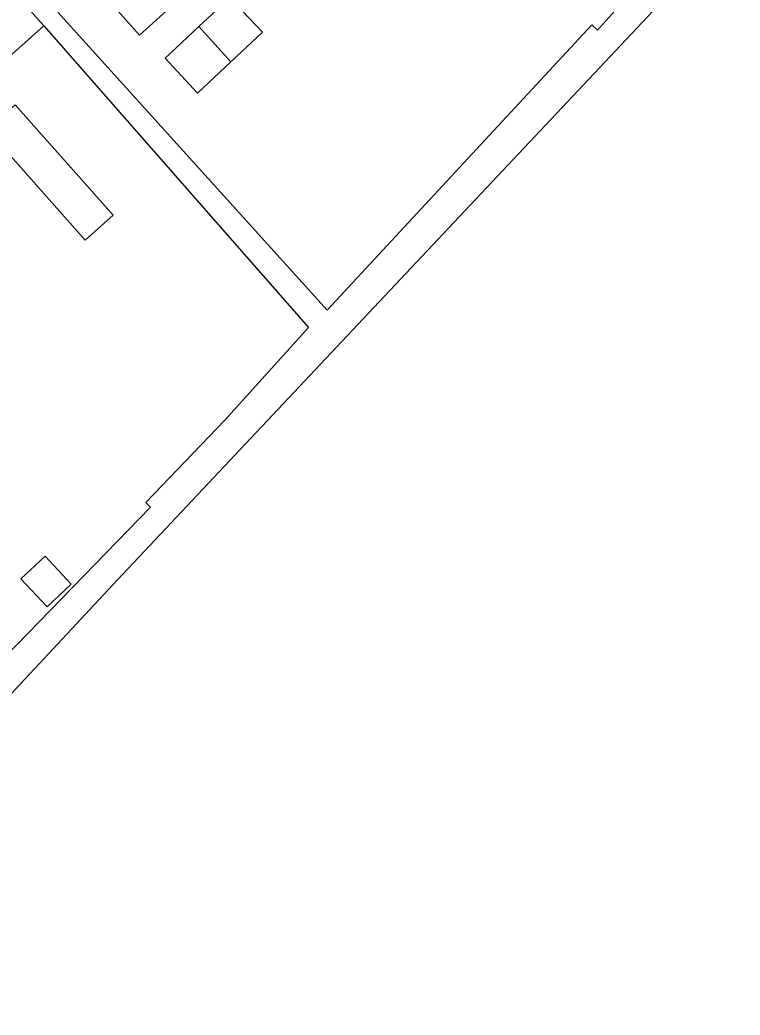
# Model space of a CAD drawing. Extents: x 158352 to 159489, y 383828 to 384597.
# Drawn here: x 159171.1 to 159210.4, y 384195.3 to 384249.5 of the extents above; entities that cross this region are included whole.
import ezdxf

# ---------------------------------------------------------------- set-up
doc = ezdxf.new("R2010")
doc.units = 0
doc.layers.add('IMGEO_Pand', color=7, linetype='Continuous')
doc.layers.add('IMGEO_Voetpad_open', color=7, linetype='Continuous')

msp = doc.modelspace()

# ---------------------------------------------------------------- linework, layer by layer
at = {"layer": 'IMGEO_Pand'}
for points in [[(159167.448, 384254.795), (159170.784, 384251.07), (159171.735, 384250), (159172.449, 384249.196)], [(159173.212, 384249.934), (159175.067, 384251.594), (159176.495, 384250), (159177.675, 384248.682), (159179.147, 384250), (159179.709, 384250.503)], [(159180.915, 384249.157), (159182.604, 384250.74), (159184.379, 384248.848), (159182.648, 384247.225)], [(159172.449, 384249.196), (159167.702, 384244.952)], [(159182.648, 384247.225), (159180.837, 384245.527), (159179.062, 384247.42), (159180.915, 384249.157)], [(159182.648, 384247.225), (159180.915, 384249.157)], [(159169.366, 384243.522), (159170.894, 384244.881), (159176.236, 384238.878), (159174.708, 384237.519), (159169.366, 384243.522)], [(159171.209, 384219.067), (159172.629, 384217.539), (159173.946, 384218.763), (159172.526, 384220.291), (159171.209, 384219.067)]]:
    msp.add_lwpolyline(points, dxfattribs=at)
at = {"layer": 'IMGEO_Voetpad_open'}
for points in [[(159196.077, 384270.597), (159208.021, 384256.898), (159208.473, 384256.408), (159208.892, 384255.953), (159202.639, 384248.958), (159202.328, 384249.236), (159187.896, 384233.696), (159173.212, 384249.934)], [(159225.172, 384266.706), (159222.984, 384268.635), (159208.318, 384252.819), (159192.19, 384235.7), (159176.48, 384219.002), (159154.316, 384195.289), (159153.015, 384196.533), (159159.848, 384203.672), (159148.5, 384216.899)], [(159172.449, 384249.196), (159186.88, 384232.749), (159182.327, 384227.71), (159178.018, 384223.215), (159178.28, 384222.964), (159169.738, 384214.218), (159161.13, 384205.147), (159145.787, 384222.365)]]:
    msp.add_lwpolyline(points, dxfattribs=at)

doc.saveas('drawing.dxf')
